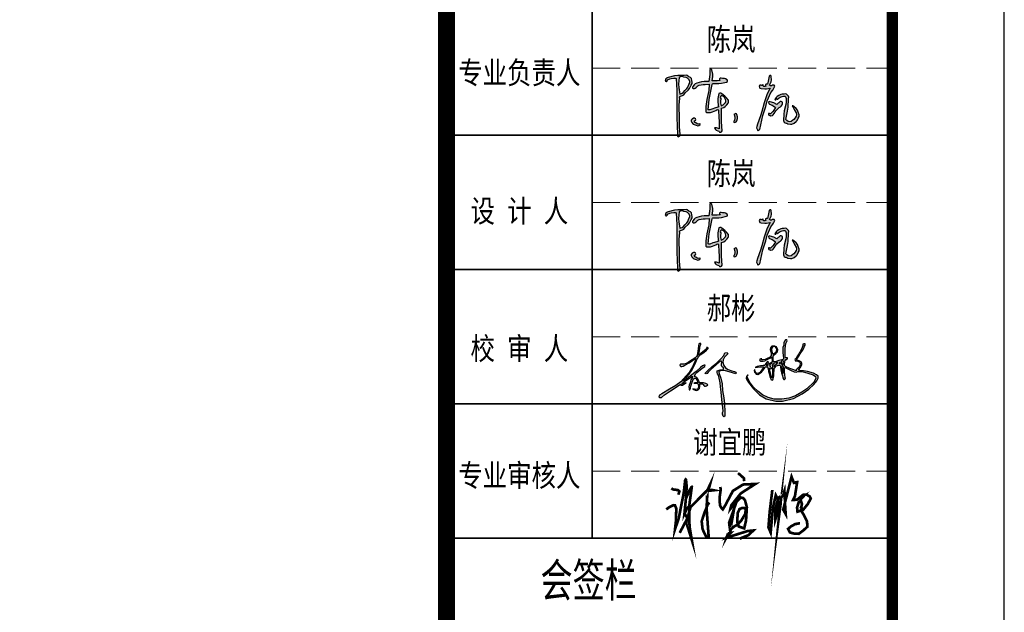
# Model space of a CAD drawing. Extents: x 797781 to 1255204, y 21234 to 1024248.
# Tile 492 of 656: x 998899 to 1007693, y 463560 to 468854. Entities that reach past the tile are written whole.
import ezdxf
from ezdxf.enums import TextEntityAlignment as Align

# ---------------------------------------------------------------- set-up
doc = ezdxf.new("R2010")
doc.units = 0
doc.header["$LTSCALE"] = 1000
doc.header["$MEASUREMENT"] = 0
doc.linetypes.add('230303生产综合楼-平面图_t8$0$DASH', pattern=[0.35, 0.25, -0.1])
doc.layers.add('230303生产综合楼-平面图_t8$0$PUB_TITLE', color=4, linetype='Continuous')
doc.layers.add('PUB_TEXT', color=7, linetype='Continuous')
doc.layers.add('230303生产综合楼-平面图_t8$0$不打印线', color=5, linetype='230303生产综合楼-平面图_t8$0$DASH', lineweight=0, plot=False)
for name, color, linetype, lineweight in [('230303生产综合楼-平面图_t8$0$图框', 4, 'Continuous', 35), ('A-ANNO-TEXT', 7, 'Continuous', 25), ('图框', 4, 'Continuous', 35)]:
    doc.layers.add(name, color=color, linetype=linetype, lineweight=lineweight)
doc.styles.add('-黑体', font='simhei.ttf', dxfattribs={"width": 0.8})
doc.styles.add('230303生产综合楼-平面图_t8$0$-黑体', font='simhei.ttf', dxfattribs={"width": 0.8})

# ---------------------------------------------------------------- blocks, each defined once
blk = doc.blocks.new('陈岚')
h = blk.add_hatch(color=256)
h.paths.add_polyline_path([(-3.976, 1.115), (-3.926, 1.233), (-3.919, 1.31), (-3.948, 1.435), (-3.991, 1.559), (-4.054, 1.625), (-4.177, 1.671), (-4.289, 1.741), (-4.366, 1.759), (-4.497, 1.747), (-4.936, 1.709), (-5.158, 1.666), (-5.58, 1.539), (-5.645, 1.504), (-5.677, 1.483), (-5.733, 1.435), (-5.745, 1.368), (-5.75, 1.335), (-5.761, 1.268), (-5.692, 1.257), (-5.632, 1.297), (-5.615, 1.365), (-5.457, 1.448), (-5.368, 1.477), (-5.191, 1.504), (-5.132, 1.517), (-5.098, 1.517), (-5.039, 1.504), (-4.944, 0.696), (-4.909, 0.289), (-4.865, -0.524), (-4.806, -1.258), (-4.774, -1.625), (-4.705, -2.358), (-4.696, -2.405), (-4.677, -2.431), (-4.636, -2.455), (-4.56, -2.411), (-4.525, -2.361), (-4.511, -2.274), (-4.592, -1.773), (-4.617, -1.518), (-4.636, -1.01), (-4.7, -0.536), (-4.714, -0.294), (-4.705, 0.185), (-4.718, 0.24), (-4.708, 0.281), (-4.67, 0.324), (-4.522, 0.374), (-4.447, 0.431), (-4.358, 0.56), (-4.165, 0.748), (-4.083, 0.868)])
h.paths.add_polyline_path([(-4.848, 1.127), (-4.837, 1.574), (-4.728, 1.649), (-4.639, 1.664), (-4.511, 1.629), (-4.35, 1.61), (-4.263, 1.571), (-4.143, 1.463), (-4.09, 1.352), (-4.09, 1.267), (-4.143, 1.157), (-4.205, 0.968), (-4.259, 0.874), (-4.393, 0.726), (-4.486, 0.589), (-4.56, 0.528), (-4.712, 0.462), (-4.822, 0.896)], flags=16)
h.paths.add_polyline_path([(-2.535, 1.294), (-2.511, 1.314), (-2.469, 1.324), (-2.114, 1.348), (-1.935, 1.379), (-1.593, 1.477), (-1.541, 1.508), (-1.524, 1.569), (-1.552, 1.622), (-1.671, 1.689), (-1.749, 1.707), (-1.885, 1.699), (-1.966, 1.724), (-2.025, 1.714), (-2.093, 1.664), (-2.081, 1.611), (-2.065, 1.583), (-2.024, 1.546), (-2.246, 1.523), (-2.357, 1.512), (-2.58, 1.49), (-2.557, 1.793), (-2.569, 1.951), (-2.635, 2.248), (-2.684, 2.285), (-2.751, 2.276), (-2.788, 2.227), (-2.769, 1.911), (-2.769, 1.751), (-2.788, 1.435), (-3.119, 1.408), (-3.286, 1.373), (-3.601, 1.268), (-3.728, 1.211), (-3.79, 1.154), (-3.858, 1.032), (-3.885, 0.982), (-3.871, 0.924), (-3.823, 0.893), (-3.741, 0.891), (-3.689, 0.914), (-3.635, 0.976), (-3.571, 1.054), (-3.532, 1.088), (-3.448, 1.143), (-3.175, 1.2), (-3.037, 1.223), (-2.76, 1.254), (-2.766, 0.83), (-2.786, 0.617), (-2.858, 0.199), (-2.884, -0.123), (-2.889, -0.285), (-2.885, -0.607), (-2.879, -0.646), (-2.855, -0.67), (-2.816, -0.677), (-2.557, -0.658), (-2.422, -0.62), (-2.191, -0.503), (-2.139, -0.451), (-2.078, -0.439), (-2.01, -0.468), (-1.956, -0.974), (-1.931, -1.226), (-1.885, -1.732), (-2.008, -1.695), (-2.076, -1.686), (-2.205, -1.691), (-2.138, -1.794), (-2.082, -1.84), (-1.968, -1.885), (-1.916, -1.891), (-1.885, -1.91), (-1.857, -1.955), (-1.777, -1.964), (-1.717, -1.934), (-1.677, -1.864), (-1.764, -1.248), (-1.795, -0.937), (-1.83, -0.315), (-1.664, -0.264), (-1.58, -0.204), (-1.475, -0.065), (-1.402, 0.039), (-1.38, 0.113), (-1.385, 0.24), (-1.554, 0.423), (-1.651, 0.505), (-1.857, 0.643), (-1.932, 0.686), (-1.993, 0.69), (-2.073, 0.657), (-2.11, 0.326), (-2.108, 0.154), (-2.066, -0.177), (-2.041, -0.199), (-2.044, -0.242), (-2.073, -0.26), (-2.292, -0.349), (-2.402, -0.393), (-2.621, -0.482), (-2.66, -0.482), (-2.68, -0.482), (-2.719, -0.482), (-2.692, 0.215), (-2.659, 0.565), (-2.552, 1.254)])
h.paths.add_polyline_path([(-1.941, 0.469), (-1.885, 0.532), (-1.743, 0.469), (-1.674, 0.408), (-1.593, 0.275), (-1.552, 0.205), (-1.548, 0.148), (-1.579, 0.073), (-1.677, -0.035), (-1.735, -0.084), (-1.857, -0.163), (-1.919, 0.023), (-1.932, 0.129), (-1.913, 0.324), (-1.95, 0.399)], flags=16)
h.paths.add_polyline_path([(-3.594, -1.302), (-3.537, -1.275), (-3.514, -1.213), (-3.538, -1.156), (-3.618, -1.115), (-3.694, -1.124), (-3.761, -1.184), (-3.823, -1.259), (-3.83, -1.342), (-3.781, -1.427), (-3.674, -1.52), (-3.606, -1.557), (-3.469, -1.594), (-3.363, -1.615), (-3.29, -1.598), (-3.205, -1.531), (-3.196, -1.51), (-3.21, -1.486), (-3.233, -1.482), (-3.342, -1.511), (-3.418, -1.498), (-3.51, -1.434), (-3.571, -1.418), (-3.606, -1.363)], flags=17)
h.paths.add_polyline_path([(-0.696, -0.847), (-0.753, -0.691), (-0.773, -0.641), (-0.846, -0.625), (-0.885, -0.663), (-0.913, -0.652), (-0.946, -0.674), (-0.947, -0.704), (-0.883, -0.854), (-0.872, -0.947), (-0.899, -1.107), (-0.941, -1.144), (-0.937, -1.214), (-0.892, -1.246), (-0.81, -1.223), (-0.766, -1.185), (-0.732, -1.107), (-0.691, -0.946)])
h.paths.add_polyline_path([(1.706, 1.407), (1.664, 1.458), (1.608, 1.473), (1.546, 1.449), (1.473, 1.41), (1.414, 1.408), (1.338, 1.442), (1.432, 1.67), (1.451, 1.808), (1.421, 2.053), (1.383, 2.097), (1.309, 2.094), (1.275, 2.046), (1.254, 1.828), (1.239, 1.72), (1.199, 1.504), (1.141, 1.498), (1.112, 1.489), (1.06, 1.463), (1.06, 1.422), (1.067, 1.4), (1.088, 1.365), (1.028, 1.325), (0.964, 1.328), (0.907, 1.372), (0.92, 1.398), (0.901, 1.433), (0.872, 1.435), (0.859, 1.4), (0.813, 1.386), (0.782, 1.407), (0.721, 1.417), (0.672, 1.393), (0.643, 1.338), (0.663, 1.255), (0.704, 1.209), (0.782, 1.178), (1.028, 1.18), (1.153, 1.194), (1.393, 1.247), (1.226, 0.851), (1.158, 0.644), (1.053, 0.226), (0.931, -0.374), (0.858, -0.672), (0.685, -1.26), (0.643, -1.41), (0.648, -1.504), (0.706, -1.649), (0.722, -1.669), (0.732, -1.678), (0.754, -1.691), (0.799, -1.65), (0.825, -1.633), (0.879, -1.607), (0.96, -0.968), (1.021, -0.649), (1.178, -0.024), (1.253, 0.381), (1.313, 0.582), (1.47, 0.963), (1.58, 1.131), (1.628, 1.222)])
h.paths.add_polyline_path([(2.216, 0.069), (2.283, 0.157), (2.298, 0.228), (2.301, 0.265), (2.296, 0.337), (2.247, 0.376), (2.205, 0.386), (2.144, 0.372), (2.055, 0.292), (2.01, 0.251), (1.921, 0.171), (1.717, 0.254), (1.61, 0.286), (1.393, 0.33), (1.348, 0.281), (1.362, 0.196), (1.421, 0.164), (1.595, 0.099), (1.679, 0.058), (1.838, -0.038), (1.738, -0.234), (1.675, -0.328), (1.532, -0.496), (1.477, -0.494), (1.449, -0.491), (1.393, -0.482), (1.384, -0.547), (1.426, -0.604), (1.491, -0.614), (1.516, -0.623), (1.528, -0.627), (1.553, -0.635), (1.664, -0.607), (1.725, -0.557), (1.775, -0.454), (1.88, -0.274), (1.944, -0.188), (2.088, -0.038), (2.176, 0.029)])
h.paths.add_polyline_path([(2.602, 0.844), (2.54, 0.912), (2.466, 0.93), (2.38, 0.9), (2.23, 0.897), (2.147, 0.869), (2.026, 0.782), (1.898, 0.701), (1.84, 0.638), (1.769, 0.504), (1.783, 0.474), (1.828, 0.466), (1.852, 0.49), (1.841, 0.524), (1.872, 0.563), (1.907, 0.56), (1.911, 0.538), (1.935, 0.523), (1.956, 0.532), (2.054, 0.636), (2.12, 0.679), (2.255, 0.726), (2.346, 0.761), (2.416, 0.753), (2.498, 0.699), (2.505, 0.668), (2.513, 0.653), (2.533, 0.629), (2.533, 0.457), (2.533, 0.371), (2.533, 0.199), (2.446, -0.233), (2.429, -0.459), (2.449, -0.899), (2.463, -0.973), (2.494, -1.015), (2.56, -1.052), (2.641, -1.054), (2.685, -1.066), (2.755, -1.107), (2.924, -1.123), (3.021, -1.103), (3.172, -1.024), (3.309, -0.916), (3.368, -0.838), (3.436, -0.677), (3.488, -0.548), (3.485, -0.453), (3.422, -0.329), (3.336, -0.129), (3.261, -0.032), (3.088, 0.101), (3.049, 0.128), (3.024, 0.137), (2.977, 0.143), (3.094, -0.046), (3.153, -0.14), (3.269, -0.329), (3.295, -0.464), (3.285, -0.546), (3.227, -0.67), (3.13, -0.78), (3.076, -0.832), (2.963, -0.927), (2.848, -0.963), (2.765, -0.951), (2.665, -0.885), (2.639, -0.858), (2.627, -0.844), (2.602, -0.816), (2.672, -0.252), (2.69, 0.033), (2.692, 0.601), (2.702, 0.705), (2.677, 0.772)])
for p, q in [((-2.751, 2.276), (-2.788, 2.227)), ((-2.788, 2.227), (-2.769, 1.911)), ((-2.684, 2.285), (-2.751, 2.276)), ((-2.635, 2.248), (-2.684, 2.285)), ((-2.569, 1.951), (-2.635, 2.248)), ((1.275, 2.046), (1.254, 1.828)), ((1.309, 2.094), (1.275, 2.046)), ((1.383, 2.097), (1.309, 2.094)), ((1.421, 2.053), (1.383, 2.097)), ((1.451, 1.808), (1.421, 2.053)), ((-5.745, 1.368), (-5.75, 1.335)), ((-5.733, 1.435), (-5.745, 1.368)), ((-5.677, 1.483), (-5.733, 1.435)), ((-5.645, 1.504), (-5.677, 1.483)), ((-5.58, 1.539), (-5.645, 1.504)), ((-5.632, 1.297), (-5.615, 1.365)), ((-5.615, 1.365), (-5.457, 1.448)), ((-5.158, 1.666), (-5.58, 1.539)), ((-5.457, 1.448), (-5.368, 1.477)), ((-5.368, 1.477), (-5.191, 1.504)), ((-5.191, 1.504), (-5.132, 1.517)), ((-4.936, 1.709), (-5.158, 1.666)), ((-5.132, 1.517), (-5.098, 1.517)), ((-5.098, 1.517), (-5.039, 1.504)), ((-5.039, 1.504), (-4.944, 0.696)), ((-4.497, 1.747), (-4.936, 1.709)), ((-4.837, 1.574), (-4.848, 1.127)), ((-4.728, 1.649), (-4.837, 1.574)), ((-4.639, 1.664), (-4.728, 1.649)), ((-4.511, 1.629), (-4.639, 1.664)), ((-4.35, 1.61), (-4.511, 1.629)), ((-4.366, 1.759), (-4.497, 1.747)), ((-4.289, 1.741), (-4.366, 1.759)), ((-4.263, 1.571), (-4.35, 1.61)), ((-4.177, 1.671), (-4.289, 1.741)), ((-4.143, 1.463), (-4.263, 1.571)), ((-4.054, 1.625), (-4.177, 1.671)), ((-4.09, 1.352), (-4.143, 1.463)), ((-4.09, 1.267), (-4.09, 1.352)), ((-3.991, 1.559), (-4.054, 1.625)), ((-3.948, 1.435), (-3.991, 1.559)), ((-3.919, 1.31), (-3.948, 1.435)), ((-3.286, 1.373), (-3.601, 1.268)), ((-3.119, 1.408), (-3.286, 1.373)), ((-2.788, 1.435), (-3.119, 1.408)), ((-2.769, 1.751), (-2.788, 1.435)), ((-2.769, 1.911), (-2.769, 1.751)), ((-2.58, 1.49), (-2.557, 1.793)), ((-2.357, 1.512), (-2.58, 1.49)), ((-2.557, 1.793), (-2.569, 1.951)), ((-2.469, 1.324), (-2.114, 1.348)), ((-2.246, 1.523), (-2.357, 1.512)), ((-2.024, 1.546), (-2.246, 1.523)), ((-2.114, 1.348), (-1.935, 1.379)), ((-2.025, 1.714), (-2.093, 1.664)), ((-2.093, 1.664), (-2.081, 1.611)), ((-2.081, 1.611), (-2.065, 1.583)), ((-2.065, 1.583), (-2.024, 1.546)), ((-1.966, 1.724), (-2.025, 1.714)), ((-1.885, 1.699), (-1.966, 1.724)), ((-1.935, 1.379), (-1.593, 1.477)), ((-1.749, 1.707), (-1.885, 1.699)), ((-1.671, 1.689), (-1.749, 1.707)), ((-1.552, 1.622), (-1.671, 1.689)), ((-1.593, 1.477), (-1.541, 1.508)), ((-1.524, 1.569), (-1.552, 1.622)), ((-1.541, 1.508), (-1.524, 1.569)), ((0.672, 1.393), (0.643, 1.338)), ((0.721, 1.417), (0.672, 1.393)), ((0.782, 1.407), (0.721, 1.417)), ((0.813, 1.386), (0.782, 1.407)), ((0.859, 1.4), (0.813, 1.386)), ((0.872, 1.435), (0.859, 1.4)), ((0.901, 1.433), (0.872, 1.435)), ((0.92, 1.398), (0.901, 1.433)), ((0.907, 1.372), (0.92, 1.398)), ((0.964, 1.328), (0.907, 1.372)), ((1.088, 1.365), (1.028, 1.325)), ((1.112, 1.489), (1.06, 1.463)), ((1.06, 1.463), (1.06, 1.422)), ((1.06, 1.422), (1.067, 1.4)), ((1.067, 1.4), (1.088, 1.365)), ((1.141, 1.498), (1.112, 1.489)), ((1.199, 1.504), (1.141, 1.498)), ((1.239, 1.72), (1.199, 1.504)), ((1.254, 1.828), (1.239, 1.72)), ((1.338, 1.442), (1.432, 1.67)), ((1.414, 1.408), (1.338, 1.442)), ((1.473, 1.41), (1.414, 1.408)), ((1.432, 1.67), (1.451, 1.808)), ((1.546, 1.449), (1.473, 1.41)), ((1.608, 1.473), (1.546, 1.449)), ((1.664, 1.458), (1.608, 1.473)), ((1.628, 1.222), (1.706, 1.407)), ((1.706, 1.407), (1.664, 1.458)), ((-5.75, 1.335), (-5.761, 1.268)), ((-5.761, 1.268), (-5.692, 1.257)), ((-5.692, 1.257), (-5.632, 1.297)), ((-4.944, 0.696), (-4.909, 0.289)), ((-4.848, 1.127), (-4.822, 0.896)), ((-4.822, 0.896), (-4.712, 0.462)), ((-4.486, 0.589), (-4.393, 0.726)), ((-4.393, 0.726), (-4.259, 0.874)), ((-4.358, 0.56), (-4.165, 0.748)), ((-4.259, 0.874), (-4.205, 0.968)), ((-4.205, 0.968), (-4.143, 1.157)), ((-4.165, 0.748), (-4.083, 0.868)), ((-4.143, 1.157), (-4.09, 1.267)), ((-4.083, 0.868), (-3.976, 1.115)), ((-3.976, 1.115), (-3.926, 1.233)), ((-3.926, 1.233), (-3.919, 1.31)), ((-3.858, 1.032), (-3.885, 0.982)), ((-3.885, 0.982), (-3.871, 0.924)), ((-3.871, 0.924), (-3.823, 0.893)), ((-3.79, 1.154), (-3.858, 1.032)), ((-3.823, 0.893), (-3.741, 0.891)), ((-3.728, 1.211), (-3.79, 1.154)), ((-3.741, 0.891), (-3.689, 0.914)), ((-3.601, 1.268), (-3.728, 1.211)), ((-3.689, 0.914), (-3.635, 0.976)), ((-3.635, 0.976), (-3.571, 1.054)), ((-3.571, 1.054), (-3.532, 1.088)), ((-3.532, 1.088), (-3.448, 1.143)), ((-3.448, 1.143), (-3.175, 1.2)), ((-3.175, 1.2), (-3.037, 1.223)), ((-3.037, 1.223), (-2.76, 1.254)), ((-2.766, 0.83), (-2.786, 0.617)), ((-2.76, 1.254), (-2.766, 0.83)), ((-2.659, 0.565), (-2.552, 1.254)), ((-2.552, 1.254), (-2.535, 1.294)), ((-2.535, 1.294), (-2.511, 1.314)), ((-2.511, 1.314), (-2.469, 1.324)), ((-1.993, 0.69), (-2.073, 0.657)), ((-1.932, 0.686), (-1.993, 0.69)), ((-1.857, 0.643), (-1.932, 0.686)), ((0.643, 1.338), (0.663, 1.255)), ((0.663, 1.255), (0.704, 1.209)), ((0.704, 1.209), (0.782, 1.178)), ((0.782, 1.178), (1.028, 1.18)), ((1.028, 1.325), (0.964, 1.328)), ((1.028, 1.18), (1.153, 1.194)), ((1.153, 1.194), (1.393, 1.247)), ((1.226, 0.851), (1.158, 0.644)), ((1.393, 1.247), (1.226, 0.851)), ((1.313, 0.582), (1.47, 0.963)), ((1.47, 0.963), (1.58, 1.131)), ((1.58, 1.131), (1.628, 1.222)), ((1.898, 0.701), (1.84, 0.638)), ((2.026, 0.782), (1.898, 0.701)), ((2.147, 0.869), (2.026, 0.782)), ((2.054, 0.636), (2.12, 0.679)), ((2.12, 0.679), (2.255, 0.726)), ((2.23, 0.897), (2.147, 0.869)), ((2.38, 0.9), (2.23, 0.897)), ((2.255, 0.726), (2.346, 0.761)), ((2.346, 0.761), (2.416, 0.753)), ((2.466, 0.93), (2.38, 0.9)), ((2.416, 0.753), (2.498, 0.699)), ((2.54, 0.912), (2.466, 0.93)), ((2.498, 0.699), (2.505, 0.668)), ((2.602, 0.844), (2.54, 0.912)), ((2.677, 0.772), (2.602, 0.844)), ((2.702, 0.705), (2.677, 0.772)), ((2.692, 0.601), (2.702, 0.705)), ((-4.909, 0.289), (-4.865, -0.524)), ((-4.718, 0.24), (-4.708, 0.281)), ((-4.705, 0.185), (-4.718, 0.24)), ((-4.714, -0.294), (-4.705, 0.185)), ((-4.712, 0.462), (-4.56, 0.528)), ((-4.708, 0.281), (-4.67, 0.324)), ((-4.67, 0.324), (-4.522, 0.374)), ((-4.56, 0.528), (-4.486, 0.589)), ((-4.522, 0.374), (-4.447, 0.431)), ((-4.447, 0.431), (-4.358, 0.56)), ((-2.858, 0.199), (-2.884, -0.123)), ((-2.786, 0.617), (-2.858, 0.199)), ((-2.719, -0.482), (-2.692, 0.215)), ((-2.692, 0.215), (-2.659, 0.565)), ((-2.073, 0.657), (-2.11, 0.326)), ((-2.11, 0.326), (-2.108, 0.154)), ((-2.108, 0.154), (-2.066, -0.177)), ((-1.941, 0.469), (-1.95, 0.399)), ((-1.95, 0.399), (-1.913, 0.324)), ((-1.885, 0.532), (-1.941, 0.469)), ((-1.913, 0.324), (-1.932, 0.129)), ((-1.932, 0.129), (-1.919, 0.023)), ((-1.919, 0.023), (-1.857, -0.163)), ((-1.743, 0.469), (-1.885, 0.532)), ((-1.651, 0.505), (-1.857, 0.643)), ((-1.674, 0.408), (-1.743, 0.469)), ((-1.677, -0.035), (-1.579, 0.073)), ((-1.593, 0.275), (-1.674, 0.408)), ((-1.554, 0.423), (-1.651, 0.505)), ((-1.552, 0.205), (-1.593, 0.275)), ((-1.579, 0.073), (-1.548, 0.148)), ((-1.385, 0.24), (-1.554, 0.423)), ((-1.548, 0.148), (-1.552, 0.205)), ((-1.475, -0.065), (-1.402, 0.039)), ((-1.402, 0.039), (-1.38, 0.113)), ((-1.38, 0.113), (-1.385, 0.24)), ((1.053, 0.226), (0.931, -0.374)), ((1.158, 0.644), (1.053, 0.226)), ((1.178, -0.024), (1.253, 0.381)), ((1.253, 0.381), (1.313, 0.582)), ((1.393, 0.33), (1.348, 0.281)), ((1.348, 0.281), (1.362, 0.196)), ((1.362, 0.196), (1.421, 0.164)), ((1.61, 0.286), (1.393, 0.33)), ((1.421, 0.164), (1.595, 0.099)), ((1.595, 0.099), (1.679, 0.058)), ((1.717, 0.254), (1.61, 0.286)), ((1.679, 0.058), (1.838, -0.038)), ((1.921, 0.171), (1.717, 0.254)), ((1.84, 0.638), (1.769, 0.504)), ((1.769, 0.504), (1.783, 0.474)), ((1.783, 0.474), (1.828, 0.466)), ((1.828, 0.466), (1.852, 0.49)), ((1.841, 0.524), (1.872, 0.563)), ((1.852, 0.49), (1.841, 0.524)), ((1.872, 0.563), (1.907, 0.56)), ((1.907, 0.56), (1.911, 0.538)), ((1.911, 0.538), (1.935, 0.523)), ((2.01, 0.251), (1.921, 0.171)), ((1.935, 0.523), (1.956, 0.532)), ((1.956, 0.532), (2.054, 0.636)), ((2.055, 0.292), (2.01, 0.251)), ((2.144, 0.372), (2.055, 0.292)), ((2.088, -0.038), (2.176, 0.029)), ((2.205, 0.386), (2.144, 0.372)), ((2.176, 0.029), (2.216, 0.069)), ((2.247, 0.376), (2.205, 0.386)), ((2.216, 0.069), (2.283, 0.157)), ((2.296, 0.337), (2.247, 0.376)), ((2.283, 0.157), (2.298, 0.228)), ((2.301, 0.265), (2.296, 0.337)), ((2.298, 0.228), (2.301, 0.265)), ((2.533, 0.199), (2.446, -0.233)), ((2.505, 0.668), (2.513, 0.653)), ((2.513, 0.653), (2.533, 0.629)), ((2.533, 0.629), (2.533, 0.457)), ((2.533, 0.457), (2.533, 0.371)), ((2.533, 0.371), (2.533, 0.199)), ((2.672, -0.252), (2.69, 0.033)), ((2.69, 0.033), (2.692, 0.601)), ((3.024, 0.137), (2.977, 0.143)), ((2.977, 0.143), (3.094, -0.046)), ((3.049, 0.128), (3.024, 0.137)), ((3.088, 0.101), (3.049, 0.128)), ((3.261, -0.032), (3.088, 0.101)), ((-4.865, -0.524), (-4.806, -1.258)), ((-4.7, -0.536), (-4.714, -0.294)), ((-4.636, -1.01), (-4.7, -0.536)), ((-2.884, -0.123), (-2.889, -0.285)), ((-2.889, -0.285), (-2.885, -0.607)), ((-2.885, -0.607), (-2.879, -0.646)), ((-2.879, -0.646), (-2.855, -0.67)), ((-2.855, -0.67), (-2.816, -0.677)), ((-2.816, -0.677), (-2.557, -0.658)), ((-2.68, -0.482), (-2.719, -0.482)), ((-2.66, -0.482), (-2.68, -0.482)), ((-2.621, -0.482), (-2.66, -0.482)), ((-2.402, -0.393), (-2.621, -0.482)), ((-2.557, -0.658), (-2.422, -0.62)), ((-2.422, -0.62), (-2.191, -0.503)), ((-2.292, -0.349), (-2.402, -0.393)), ((-2.073, -0.26), (-2.292, -0.349)), ((-2.191, -0.503), (-2.139, -0.451)), ((-2.139, -0.451), (-2.078, -0.439)), ((-2.078, -0.439), (-2.01, -0.468)), ((-2.044, -0.242), (-2.073, -0.26)), ((-2.066, -0.177), (-2.041, -0.199)), ((-2.041, -0.199), (-2.044, -0.242)), ((-2.01, -0.468), (-1.956, -0.974)), ((-1.857, -0.163), (-1.735, -0.084)), ((-1.83, -0.315), (-1.664, -0.264)), ((-1.795, -0.937), (-1.83, -0.315)), ((-1.735, -0.084), (-1.677, -0.035)), ((-1.664, -0.264), (-1.58, -0.204)), ((-1.58, -0.204), (-1.475, -0.065)), ((-0.913, -0.652), (-0.946, -0.674)), ((-0.885, -0.663), (-0.913, -0.652)), ((-0.846, -0.625), (-0.885, -0.663)), ((-0.773, -0.641), (-0.846, -0.625)), ((-0.753, -0.691), (-0.773, -0.641)), ((0.931, -0.374), (0.858, -0.672)), ((0.96, -0.968), (1.021, -0.649)), ((1.021, -0.649), (1.178, -0.024)), ((1.393, -0.482), (1.384, -0.547)), ((1.384, -0.547), (1.426, -0.604)), ((1.449, -0.491), (1.393, -0.482)), ((1.426, -0.604), (1.491, -0.614)), ((1.477, -0.494), (1.449, -0.491)), ((1.532, -0.496), (1.477, -0.494)), ((1.491, -0.614), (1.516, -0.623)), ((1.516, -0.623), (1.528, -0.627)), ((1.528, -0.627), (1.553, -0.635)), ((1.675, -0.328), (1.532, -0.496)), ((1.553, -0.635), (1.664, -0.607)), ((1.664, -0.607), (1.725, -0.557)), ((1.738, -0.234), (1.675, -0.328)), ((1.725, -0.557), (1.775, -0.454)), ((1.838, -0.038), (1.738, -0.234)), ((1.775, -0.454), (1.88, -0.274)), ((1.88, -0.274), (1.944, -0.188)), ((1.944, -0.188), (2.088, -0.038)), ((2.446, -0.233), (2.429, -0.459)), ((2.429, -0.459), (2.449, -0.899)), ((2.602, -0.816), (2.672, -0.252)), ((3.094, -0.046), (3.153, -0.14)), ((3.227, -0.67), (3.13, -0.78)), ((3.153, -0.14), (3.269, -0.329)), ((3.285, -0.546), (3.227, -0.67)), ((3.336, -0.129), (3.261, -0.032)), ((3.269, -0.329), (3.295, -0.464)), ((3.295, -0.464), (3.285, -0.546)), ((3.422, -0.329), (3.336, -0.129)), ((3.485, -0.453), (3.422, -0.329)), ((3.436, -0.677), (3.488, -0.548)), ((3.488, -0.548), (3.485, -0.453)), ((-4.806, -1.258), (-4.774, -1.625)), ((-4.617, -1.518), (-4.636, -1.01)), ((-3.823, -1.259), (-3.83, -1.342)), ((-3.761, -1.184), (-3.823, -1.259)), ((-3.694, -1.124), (-3.761, -1.184)), ((-3.618, -1.115), (-3.694, -1.124)), ((-3.538, -1.156), (-3.618, -1.115)), ((-3.606, -1.363), (-3.594, -1.302)), ((-3.594, -1.302), (-3.537, -1.275)), ((-3.514, -1.213), (-3.538, -1.156)), ((-3.537, -1.275), (-3.514, -1.213)), ((-1.956, -0.974), (-1.931, -1.226)), ((-1.931, -1.226), (-1.885, -1.732)), ((-1.764, -1.248), (-1.795, -0.937)), ((-1.677, -1.864), (-1.764, -1.248)), ((-0.946, -0.674), (-0.947, -0.704)), ((-0.947, -0.704), (-0.883, -0.854)), ((-0.899, -1.107), (-0.941, -1.144)), ((-0.941, -1.144), (-0.937, -1.214)), ((-0.937, -1.214), (-0.892, -1.246)), ((-0.872, -0.947), (-0.899, -1.107)), ((-0.892, -1.246), (-0.81, -1.223)), ((-0.883, -0.854), (-0.872, -0.947)), ((-0.81, -1.223), (-0.766, -1.185)), ((-0.766, -1.185), (-0.732, -1.107)), ((-0.696, -0.847), (-0.753, -0.691)), ((-0.732, -1.107), (-0.691, -0.946)), ((-0.691, -0.946), (-0.696, -0.847)), ((0.685, -1.26), (0.643, -1.41)), ((0.858, -0.672), (0.685, -1.26)), ((0.879, -1.607), (0.96, -0.968)), ((2.449, -0.899), (2.463, -0.973)), ((2.463, -0.973), (2.494, -1.015)), ((2.494, -1.015), (2.56, -1.052)), ((2.56, -1.052), (2.641, -1.054)), ((2.627, -0.844), (2.602, -0.816)), ((2.639, -0.858), (2.627, -0.844)), ((2.665, -0.885), (2.639, -0.858)), ((2.641, -1.054), (2.685, -1.066)), ((2.765, -0.951), (2.665, -0.885)), ((2.685, -1.066), (2.755, -1.107)), ((2.755, -1.107), (2.924, -1.123)), ((2.848, -0.963), (2.765, -0.951)), ((2.963, -0.927), (2.848, -0.963)), ((2.924, -1.123), (3.021, -1.103)), ((3.076, -0.832), (2.963, -0.927)), ((3.021, -1.103), (3.172, -1.024)), ((3.13, -0.78), (3.076, -0.832)), ((3.172, -1.024), (3.309, -0.916)), ((3.309, -0.916), (3.368, -0.838)), ((3.368, -0.838), (3.436, -0.677)), ((-4.774, -1.625), (-4.705, -2.358)), ((-4.592, -1.773), (-4.617, -1.518)), ((-4.511, -2.274), (-4.592, -1.773)), ((-3.83, -1.342), (-3.781, -1.427)), ((-3.781, -1.427), (-3.674, -1.52)), ((-3.674, -1.52), (-3.606, -1.557)), ((-3.571, -1.418), (-3.606, -1.363)), ((-3.606, -1.557), (-3.469, -1.594)), ((-3.51, -1.434), (-3.571, -1.418)), ((-3.418, -1.498), (-3.51, -1.434)), ((-3.469, -1.594), (-3.363, -1.615)), ((-3.342, -1.511), (-3.418, -1.498)), ((-3.363, -1.615), (-3.29, -1.598)), ((-3.233, -1.482), (-3.342, -1.511)), ((-3.29, -1.598), (-3.205, -1.531)), ((-3.21, -1.486), (-3.233, -1.482)), ((-3.196, -1.51), (-3.21, -1.486)), ((-3.205, -1.531), (-3.196, -1.51)), ((-2.076, -1.686), (-2.205, -1.691)), ((-2.205, -1.691), (-2.138, -1.794)), ((-2.138, -1.794), (-2.082, -1.84)), ((-2.082, -1.84), (-1.968, -1.885)), ((-2.008, -1.695), (-2.076, -1.686)), ((-1.885, -1.732), (-2.008, -1.695)), ((-1.968, -1.885), (-1.916, -1.891)), ((-1.916, -1.891), (-1.885, -1.91)), ((-1.885, -1.91), (-1.857, -1.955)), ((-1.857, -1.955), (-1.777, -1.964)), ((-1.777, -1.964), (-1.717, -1.934)), ((-1.717, -1.934), (-1.677, -1.864)), ((0.643, -1.41), (0.648, -1.504)), ((0.648, -1.504), (0.706, -1.649)), ((0.706, -1.649), (0.722, -1.669)), ((0.722, -1.669), (0.732, -1.678)), ((0.732, -1.678), (0.754, -1.691)), ((0.754, -1.691), (0.799, -1.65)), ((0.799, -1.65), (0.825, -1.633)), ((0.825, -1.633), (0.879, -1.607)), ((-4.705, -2.358), (-4.696, -2.405)), ((-4.696, -2.405), (-4.677, -2.431)), ((-4.677, -2.431), (-4.636, -2.455)), ((-4.636, -2.455), (-4.56, -2.411)), ((-4.56, -2.411), (-4.525, -2.361)), ((-4.525, -2.361), (-4.511, -2.274))]:
    blk.add_line(p, q)
blk = doc.blocks.new('谢宜鹏')
at = {"const_width": 80}
for points in [[(14907296, 155511), (14907219, 154878), (14907180, 154399), (14907247, 154241), (14907315, 154993), (14907399, 155356), (14907456, 155244), (14907440, 154794), (14907386, 154627), (14907386, 154942), (14907473, 155276), (14907563, 155337), (14907537, 155048), (14907498, 154752), (14907547, 155270), (14907601, 155331), (14907656, 155491), (14907682, 154964), (14907694, 154794), (14907620, 154926), (14907868, 155906), (14907939, 155723), (14908010, 155742), (14908035, 155745), (14907971, 155337), (14907913, 155215), (14908029, 155221), (14908215, 155369), (14908318, 155372), (14908412, 155318), (14908440, 155254), (14908350, 155090), (14908209, 154916), (14908045, 154865), (14908032, 154990), (14908106, 155221), (14908161, 155289), (14908225, 155324), (14908135, 155225), (14908177, 155096), (14908164, 155025), (14908151, 154990), (14908193, 154951), (14908145, 154910), (14908238, 154762), (14908331, 154569), (14908338, 154415), (14908225, 154312), (14908083, 154206), (14907926, 154216), (14907817, 154248), (14907765, 154354), (14907849, 154425), (14907974, 154495), (14908080, 154514), (14908116, 154514)], [(14905365, 155474), (14905424, 155609), (14905438, 155664), (14905360, 155498)], [(14906275, 156016), (14906450, 155862), (14906459, 155774)], [(14904137, 154933), (14904238, 155006), (14904348, 155059), (14904396, 155055), (14904435, 154964), (14904430, 154629), (14904399, 154342), (14904509, 154665), (14904659, 155431), (14904701, 155805), (14904717, 155826), (14904727, 155815), (14904748, 155607), (14904721, 155237), (14904679, 154802), (14904763, 154977), (14904819, 155022), (14904900, 155609), (14904888, 155641)], [(14905749, 155603), (14905758, 155508), (14905724, 155270), (14905737, 155053), (14905787, 154966), (14905820, 154932), (14905883, 155032), (14906121, 155483), (14906425, 155674), (14906792, 155691), (14906359, 155412), (14906075, 155057), (14906050, 154953), (14906175, 155116), (14906363, 155287), (14906429, 155270), (14906484, 155203), (14906538, 154995), (14906513, 154603), (14906459, 154369), (14906296, 154423), (14906254, 154544), (14906263, 154828), (14906321, 154945), (14906404, 154978), (14906455, 154978), (14906505, 154941), (14906488, 154795), (14906375, 154607), (14906258, 154474), (14906162, 154428), (14906071, 154348), (14905945, 154123), (14905976, 154222)], [(14904289, 155560), (14904341, 155528), (14904482, 155509), (14904530, 155470), (14904497, 155372)], [(14904539, 154235), (14904768, 154671), (14904862, 155002), (14905359, 155506), (14905485, 155516), (14905548, 155503), (14905367, 155482), (14905338, 154965), (14905401, 154119), (14905325, 154124), (14905220, 154340), (14905193, 154579), (14905272, 154826), (14905372, 155075), (14905422, 155136)], [(14904897, 155604), (14904838, 155516), (14904717, 155242)], [(14906187, 155122), (14906138, 154843), (14906041, 154298), (14906009, 154537), (14906231, 155161)], [(14904820, 155024), (14904831, 154424), (14904899, 154020), (14904759, 154466), (14904763, 154680), (14904682, 154810)], [(14907398, 154892), (14907392, 154869), (14907391, 154848), (14907396, 154828), (14907409, 154829), (14907415, 154846), (14907414, 154875), (14907409, 154894), (14907398, 154892)], [(14905974, 154219), (14906060, 154233), (14905919, 154087), (14906561, 154289), (14906729, 154305), (14906592, 154169), (14906324, 154062)]]:
    blk.add_lwpolyline(points, dxfattribs=at)
blk = doc.blocks.new('A$C64787331')
h = blk.add_hatch(color=256)
h.paths.add_polyline_path([(93811, 17582), (94014, 16088), (93932, 14255), (93979, 12419), (94140, 11339), (95021, 10737), (96130, 9786), (95965, 8008), (94434, 7677), (92116, 7471), (90006, 6892), (88847, 6520), (88711, 4702), (89182, 2774), (90170, 1505), (91205, -1928), (92101, -7479), (92594, -12295), (93334, -18446), (94233, -26761), (95270, -36552), (95566, -40586), (94778, -42209), (94778, -44127), (95615, -46242), (96551, -47128), (97849, -46178), (97849, -41666), (97347, -31438), (96343, -25121), (95139, -16497), (94624, -8814), (92993, -1893), (91173, 3358), (90793, 5224), (91337, 5993), (94869, 6807), (98266, 6626), (102659, 5314), (106553, 3957), (110312, 2916), (110856, 3686), (110357, 4771), (108772, 5586), (105874, 6536), (101572, 7893), (98356, 9839), (96364, 12825), (95458, 16444), (95775, 19340), (97461, 22325), (100969, 26383), (100507, 27859), (97553, 27306), (96538, 24170), (93030, 20296), (87860, 15501), (82909, 11486), (77946, 6932), (75003, 3934), (74872, 3373), (75792, 3069), (76997, 3495), (78254, 4852), (79636, 6437), (81734, 8328), (84088, 10220), (88131, 13952), (90690, 16202), (92839, 17684)])
h.paths.add_polyline_path([(139353, 20366), (138145, 19509), (138262, 18614), (139548, 17757), (142120, 17757), (144185, 18263), (146991, 19548), (149875, 21105), (151940, 22546), (152291, 22001), (152807, 17340), (151993, 16277), (149782, 15173), (148677, 14007), (148247, 15111), (148370, 16461), (147387, 17504), (146405, 16706), (144624, 13884), (144256, 12780), (142352, 12596), (139333, 12285), (137133, 11924), (135205, 11502), (133871, 10859), (133609, 10509), (135687, 10870), (139061, 11171), (142854, 11171), (142594, 10073), (141535, 8675), (140023, 6333), (138283, 4671), (136152, 3270), (134426, 3726), (133216, 5086), (132800, 6257), (132456, 8029), (132195, 7693), (131779, 6446), (132270, 4746), (132800, 4179), (134237, 2744), (136241, 2291), (138094, 3197), (140212, 4897), (142329, 7202), (144220, 9960), (144561, 11206), (145764, 10989), (147425, 10894), (148185, 8713), (148612, 5583), (149100, 3340), (149875, -172), (150650, -2256), (151113, -3486), (151903, -4157), (152692, -4274), (153598, -3924), (154007, -3048), (154608, 274), (154818, 3467), (154975, 7497), (155085, 9011), (155719, 9893), (157112, 11749), (159847, 13196), (162222, 12781), (162583, 10924), (162738, 7728), (163604, 4151), (164587, 742), (165165, -1857), (166264, -3475), (167073, -3706), (168056, -2493), (167883, -1280), (167362, 1667), (167247, 5364), (167173, 9560), (167533, 10339), (168554, 9829), (171662, 8294), (174661, 6708), (178321, 5245), (180598, 4920), (182713, 5814), (187608, 5836), (194066, 3928), (200587, 1986), (202989, -186), (203561, -2357), (201273, -6700), (192922, -14356), (187203, -18470), (179882, -22698), (172104, -25327), (163982, -26584), (155060, -26355), (148196, -24527), (141676, -21441), (135957, -17099), (131152, -12642), (127263, -7614), (124632, -2928), (123831, -726), (124234, 1488), (124112, 1461), (123046, -53), (122485, -1959), (122886, -3399), (125220, -7075), (130851, -14449), (137887, -21334), (145641, -26068), (156948, -28778), (164894, -28677), (177465, -25864), (187724, -20438), (195311, -14720), (201230, -9437), (204781, -5022), (206123, -2183), (206202, 103), (204263, 1954), (200856, 3617), (193910, 5782), (188983, 6544), (184940, 6855), (183715, 7229), (183885, 8113), (185179, 9916), (186348, 11707), (187210, 13859), (187162, 15485), (186348, 16872), (184050, 18259), (181227, 19099), (181512, 20125), (183829, 23592), (185452, 26114), (187868, 30150), (189506, 32948), (190452, 35155), (191056, 36408), (190963, 37986), (189430, 38032), (188222, 37522), (188501, 35990), (187618, 33437), (185620, 29260), (182275, 23922), (180092, 20395), (178930, 19745), (179302, 18724), (179673, 18074), (181532, 18028), (184513, 16923), (185387, 15408), (184804, 12087), (183871, 10223), (181830, 8824), (180547, 7426), (180488, 6610), (178097, 7426), (173257, 9174), (168358, 11621), (167191, 12728), (167133, 14301), (167383, 18299), (168474, 19545), (169932, 19662), (170632, 20710), (170632, 21410), (169740, 21544), (167874, 21824), (167812, 23378), (167738, 28349), (167738, 32482), (168427, 35122), (168772, 38221), (170036, 41263), (169634, 42526), (168370, 42354), (166991, 40861), (166416, 38853), (166301, 36270), (165325, 33687), (165037, 30645), (165325, 27775), (165609, 24448), (165835, 21250), (165790, 19944), (164084, 19272), (160632, 18367), (157463, 17349), (154143, 16864), (154010, 18650), (153782, 21767), (153782, 23390), (155129, 25014), (156992, 26756), (158750, 28409), (159377, 30711), (158658, 32684), (157580, 34268), (155678, 35028), (153966, 35281), (152317, 35091), (150678, 33125), (150478, 31227), (151049, 28376), (151623, 25276), (151589, 24228), (150118, 22390), (147546, 21027), (144404, 19691), (141032, 19074), (139690, 20477), (139550, 20437)])
h.paths.add_polyline_path([(147420, 14154), (147834, 12232), (146106, 12486), (145995, 13597)], flags=16)
h.paths.add_polyline_path([(151438, 14917), (152780, 14917), (152994, 13455), (153386, 10497), (153529, 8393), (153386, 4651), (153458, 1514), (153153, -1301), (152072, -1570), (151621, -409), (151121, 863), (150621, 2452), (150257, 4042), (149620, 6722), (149158, 8567), (149529, 9584), (150120, 9085), (150893, 8539), (151348, 8948), (151939, 9993), (151348, 10811), (149589, 12106), (150243, 13849)], flags=16)
h.paths.add_polyline_path([(155931, 15545), (156939, 15769), (158795, 16696), (158871, 15601), (158171, 14538), (157079, 13782), (155987, 12747), (154707, 11394), (154503, 13027), (154342, 15074), (154951, 15377)], flags=16)
h.paths.add_polyline_path([(153064, 26685), (152656, 27838), (152271, 29327), (151938, 32086), (152632, 33435), (154433, 34727), (156472, 34736), (157441, 33387), (158090, 31441), (157922, 29688), (156936, 28270), (154844, 26589), (153564, 25655)], flags=16)
h.paths.add_polyline_path([(161943, 16280), (161943, 15539), (162163, 15257), (162194, 14630), (161661, 14787), (160402, 15005)], flags=16)
h.paths.add_polyline_path([(165633, 18564), (165730, 17202), (165589, 15411), (165447, 13237), (163479, 14145), (163375, 15656), (163208, 17387)], flags=16)
h.paths.add_polyline_path([(163623, 11127), (164243, 12203), (165387, 11821), (165740, 10709), (165765, 8913), (165854, 6180), (165633, 4153), (165633, 3536), (165324, 3624), (164839, 4858), (164398, 6577), (164089, 8561), (163927, 9639)], flags=16)
h.paths.add_polyline_path([(69467, 10248), (64127, 5532), (57832, 482), (53016, -3138), (49631, -5139), (48725, -5330), (49774, -4091), (53302, -375), (56259, 2626), (59505, 7636), (62063, 12117), (63614, 15384), (65161, 19546), (66451, 21276), (67078, 22934), (69122, 24889), (73055, 27801), (76433, 30667), (78469, 32563), (78376, 33353), (77534, 33782), (76914, 33846), (76723, 33265), (75435, 31300), (70241, 26995), (67726, 25066), (67277, 24707), (67412, 26322), (68067, 29705), (68419, 33173), (68922, 35435), (69928, 37244), (69635, 38130), (68241, 38348), (67457, 37913), (67013, 35084), (66247, 29291), (65481, 24373), (64862, 23052), (63138, 21636), (59690, 19416), (55322, 16660), (52832, 15091), (50112, 14134), (48541, 14211), (46489, 14319), (46206, 14324), (45469, 13398), (45545, 12350), (46620, 11608), (47747, 11532), (49180, 12043), (51254, 13117), (56288, 15856), (60124, 18533), (62406, 20042), (63595, 20812), (63627, 20299), (63080, 18180), (60187, 11242), (55993, 4506), (49333, -3298), (46454, -6255), (40594, -10465), (33219, -14871), (24399, -20143), (21579, -21949), (21073, -23755), (22013, -24549), (24037, -24477), (27435, -21515), (34304, -16676), (44353, -10248), (46378, -8948), (46378, -10103), (47333, -10419), (48468, -10100), (49567, -9533), (50596, -8612), (52759, -7761), (52121, -7584), (50277, -8222), (47953, -9174), (47900, -8435), (48716, -7372), (50844, -6025), (57737, -1162), (59643, 198), (59643, -1524), (58191, -4063), (57465, -7509), (56285, -10138), (55832, -12133), (56013, -14127), (56338, -15566), (56828, -15744), (57852, -13698), (58164, -11430), (58876, -8939), (59544, -6893), (60345, -4669), (61369, -2712), (63462, -2090), (64308, -2935), (65554, -4758), (66150, -7338), (65065, -7293), (62883, -7338), (61725, -7827), (63284, -7827), (66190, -8080), (66801, -9606), (66845, -11341), (67023, -12408), (66756, -13876), (65866, -14721), (63951, -15122), (62482, -14766), (60517, -14687), (61503, -15344), (63195, -15967), (65065, -16456), (66756, -15744), (68315, -14054), (68582, -11964), (68493, -10140), (68359, -8670), (69845, -8640), (72217, -8868), (73199, -10615), (74149, -11285), (75232, -11399), (76383, -10988), (77507, -10276), (77919, -9674), (77178, -9181), (75506, -8304), (72819, -7702), (70763, -7537), (68134, -7438), (67678, -5968), (67093, -4249), (66267, -2736), (64994, -1120), (63376, -535), (62309, -398), (62762, 1118), (63626, 3060), (65224, 4398), (69538, 7868), (72539, 10183), (74283, 11486), (74903, 13011), (73425, 13201), (72710, 12630), (71518, 12439)])
for points in [[(46206, 14324), (45469, 13398), (45545, 12350), (46620, 11608), (47747, 11532), (49180, 12043), (51254, 13117), (56288, 15856), (60124, 18533), (62406, 20042), (63595, 20812), (63627, 20299), (63080, 18180), (60187, 11242), (55993, 4506), (49333, -3298), (46454, -6255), (40594, -10465), (33219, -14871), (24399, -20143), (21579, -21949), (21073, -23755), (22013, -24549), (24037, -24477), (27435, -21515), (34304, -16676), (44353, -10248), (46378, -8948), (46378, -10103), (47333, -10419), (48468, -10100), (49567, -9533), (50596, -8612), (52759, -7761), (52121, -7584), (50277, -8222), (48893, -8789), (47936, -8931), (47900, -8435), (48716, -7372), (50844, -6025), (57737, -1162), (59643, 198), (59643, -1524), (58191, -4063), (57465, -7509), (56285, -10138), (55832, -12133), (56013, -14127), (56338, -15566), (56828, -15744), (57852, -13698), (58164, -11430), (58876, -8939), (59544, -6893), (60345, -4669), (61369, -2712), (63462, -2090), (64308, -2935), (65554, -4758), (65955, -6493), (66133, -7338), (65065, -7293), (62883, -7338), (61725, -7827), (63284, -7827), (65332, -8005), (66356, -8494), (66801, -9606), (66845, -11341), (67023, -12408), (66756, -13876), (65866, -14721), (63951, -15122), (62482, -14766), (61369, -14721), (60301, -14543), (61503, -15344), (63195, -15967), (65065, -16456), (66756, -15744), (68315, -14054), (68582, -11964), (68493, -10140), (68359, -8672), (68775, -8662), (69845, -8640), (71658, -8815), (72444, -9273), (73199, -10615), (74149, -11285), (75232, -11399), (76383, -10988), (77507, -10276), (77919, -9674), (77178, -9181), (75506, -8304), (72819, -7702), (70763, -7537), (68597, -7455), (68111, -7364), (67678, -5968), (67093, -4249), (66267, -2736), (64994, -1120), (63376, -535), (62309, -398), (62762, 1118), (63626, 3060), (65224, 4398), (69538, 7868), (72539, 10183), (74283, 11486), (74903, 13011), (73425, 13201), (72710, 12630), (71518, 12439), (69467, 10248), (64127, 5532), (57832, 482), (53016, -3138), (49631, -5139), (48725, -5330), (49774, -4091), (53302, -375), (56259, 2626), (59505, 7636), (62063, 12117), (63614, 15384), (65161, 19546), (66451, 21276), (67078, 22934), (69122, 24889), (73055, 27801), (76433, 30667), (78469, 32563), (78376, 33353), (77534, 33782), (76914, 33846), (76723, 33265), (75435, 31300), (70241, 26995), (67726, 25066), (67277, 24707), (67412, 26322), (68067, 29705), (68419, 33173), (68922, 35435), (69928, 37244), (69635, 38130), (68241, 38348), (67457, 37913), (67013, 35084), (66247, 29291), (65481, 24373), (64862, 23052), (63138, 21636), (59690, 19416), (55322, 16660), (52832, 15091), (50112, 14134), (48541, 14211), (47085, 14287), (46780, 14313)], [(139353, 20366), (138145, 19509), (138262, 18614), (139548, 17757), (142120, 17757), (144185, 18263), (146991, 19548), (149875, 21105), (151940, 22546), (152291, 22001), (152807, 17340), (151993, 16277), (149782, 15173), (148677, 14007), (148247, 15111), (148370, 16461), (147387, 17504), (146405, 16706), (144624, 13884), (144256, 12780), (142352, 12596), (139333, 12285), (137133, 11924), (135205, 11502), (133458, 10660), (133247, 10028), (133609, 10509), (135687, 10870), (139061, 11171), (142435, 11171), (142781, 10862), (142594, 10073), (141535, 8675), (140023, 6333), (138283, 4671), (136846, 3726), (135712, 3386), (134426, 3726), (133216, 5086), (132800, 6257), (132573, 7428), (132460, 8033), (132195, 7693), (131779, 6446), (132270, 4746), (132800, 4179), (134237, 2744), (136241, 2291), (138094, 3197), (140212, 4897), (142329, 7202), (144220, 9960), (144561, 11206), (145764, 10989), (147425, 10894), (148185, 8713), (148612, 5583), (149100, 3340), (149875, -172), (150650, -2256), (151113, -3486), (151903, -4157), (152692, -4274), (153598, -3924), (154007, -3048), (154608, 274), (154818, 3467), (154975, 7497), (155085, 9011), (155719, 9893), (157112, 11749), (158867, 12678), (160157, 13142), (162222, 12781), (162583, 10924), (162738, 7728), (163604, 4151), (164587, 742), (165165, -1857), (166264, -3475), (167073, -3706), (168056, -2493), (167883, -1280), (167362, 1667), (167247, 5364), (167192, 8469), (167363, 9971), (167533, 10339), (168554, 9829), (171662, 8294), (174661, 6708), (178321, 5245), (180598, 4920), (182713, 5814), (187608, 5836), (194066, 3928), (200587, 1986), (202989, -186), (203561, -2357), (201273, -6700), (192922, -14356), (187203, -18470), (179882, -22698), (172104, -25327), (163982, -26584), (155060, -26355), (148196, -24527), (141676, -21441), (135957, -17099), (131152, -12642), (127263, -7614), (124632, -2928), (123831, -726), (124056, 508), (124617, 1573), (124112, 1461), (123046, -53), (122485, -1959), (122886, -3399), (125220, -7075), (130851, -14449), (137887, -21334), (145641, -26068), (156948, -28778), (164894, -28677), (177465, -25864), (187724, -20438), (195311, -14720), (201230, -9437), (204781, -5022), (206123, -2183), (206202, 103), (204263, 1954), (200856, 3617), (193910, 5782), (188983, 6544), (184940, 6855), (183715, 7229), (183885, 8113), (185179, 9916), (186348, 11707), (187210, 13859), (187162, 15485), (186348, 16872), (184050, 18259), (181800, 18929), (181273, 19264), (181512, 20125), (183829, 23592), (185452, 26114), (187868, 30150), (189506, 32948), (190452, 35155), (191056, 36408), (190963, 37986), (189430, 38032), (188222, 37522), (188501, 35990), (187618, 33437), (185620, 29260), (182275, 23922), (180092, 20395), (178930, 19745), (179302, 18724), (179673, 18074), (181532, 18028), (184513, 16923), (185387, 15408), (184804, 12087), (183871, 10223), (181830, 8824), (180547, 7426), (180488, 6610), (178097, 7426), (173257, 9174), (168358, 11621), (167191, 12728), (167133, 14301), (167308, 17098), (167658, 18613), (168474, 19545), (169932, 19662), (170632, 20710), (170632, 21410), (169740, 21544), (168596, 21716), (167852, 22373), (167812, 23378), (167738, 28349), (167738, 32482), (168427, 35122), (168772, 38221), (170036, 41263), (169634, 42526), (168370, 42354), (166991, 40861), (166416, 38853), (166301, 36270), (165325, 33687), (165037, 30645), (165325, 27775), (165609, 24448), (165835, 21250), (165790, 19944), (164084, 19272), (160632, 18367), (157463, 17349), (155142, 17010), (154124, 17123), (154010, 18650), (153782, 21767), (153782, 23390), (155129, 25014), (156992, 26756), (158750, 28409), (159377, 30711), (158658, 32684), (157580, 34268), (155678, 35028), (153966, 35281), (152317, 35091), (150678, 33125), (150478, 31227), (151049, 28376), (151403, 26465), (151620, 25191), (151589, 24228), (150843, 23295), (149599, 22115), (147546, 21027), (144404, 19691), (142195, 19287), (140866, 19247), (140408, 19726), (140626, 20335), (140103, 20596), (139550, 20437)], [(152175, 32546), (152030, 31321), (152271, 29327), (152656, 27838), (153064, 26685), (153449, 25892), (153593, 25676), (154844, 26589), (156936, 28270), (157922, 29688), (158090, 31441), (157441, 33387), (156767, 34324), (155968, 34733), (154433, 34727), (152632, 33435)], [(75003, 3934), (77946, 6932), (82909, 11486), (87860, 15501), (93030, 20296), (96538, 24170), (97553, 27306), (100507, 27859), (100969, 26383), (97461, 22325), (95775, 19340), (95458, 16444), (96364, 12825), (98356, 9839), (101572, 7893), (105874, 6536), (108772, 5586), (110357, 4771), (110856, 3686), (110312, 2916), (106553, 3957), (102659, 5314), (98266, 6626), (94869, 6807), (91337, 5993), (90793, 5224), (91173, 3358), (92993, -1893), (94624, -8814), (95139, -16497), (96343, -25121), (97347, -31438), (97849, -41666), (97849, -46178), (96551, -47128), (95615, -46242), (94778, -44127), (94778, -42209), (95566, -40586), (95270, -36552), (94233, -26761), (93334, -18446), (92594, -12295), (92101, -7479), (91205, -1928), (90170, 1505), (89182, 2774), (88711, 4702), (88847, 6520), (90006, 6892), (92116, 7471), (94434, 7677), (95965, 8008), (96130, 9786), (95021, 10737), (94140, 11339), (93979, 12419), (93932, 14255), (94014, 16088), (93811, 17582), (92839, 17684), (90690, 16202), (88131, 13952), (84088, 10220), (81734, 8328), (79636, 6437), (78254, 4852), (76997, 3495), (75792, 3069), (74872, 3373)], [(147078, 14020), (146424, 13765), (146026, 13282), (146083, 12714), (146680, 12402), (147646, 12260), (147590, 12771), (147590, 13367), (147504, 13765), (147305, 13935)], [(150211, 13763), (149802, 12673), (150484, 11447), (151348, 10811), (151939, 9993), (151348, 8948), (150893, 8539), (150120, 9085), (149529, 9584), (149347, 9085), (149211, 8358), (149620, 6722), (150257, 4042), (150621, 2452), (151121, 863), (151621, -409), (151924, -1189), (152348, -1501), (152794, -1390), (153240, -499), (153458, 1514), (153386, 4651), (153529, 8393), (153386, 10497), (152994, 13455), (152780, 14917), (151923, 14917), (150960, 14489), (150282, 13883)], [(154727, 15209), (154391, 14454), (154503, 13027), (154671, 11684), (155035, 11740), (155987, 12747), (157079, 13782), (158171, 14538), (158871, 15601), (158815, 16412), (157891, 16244), (156939, 15769), (155931, 15545), (154951, 15377), (154727, 15265)], [(161692, 16072), (160782, 15319), (160939, 14912), (161661, 14787), (162194, 14630), (162163, 15257), (161943, 15539), (161943, 16009)], [(164851, 18185), (163621, 17588), (163270, 16745), (163375, 15656), (163445, 14638), (164008, 13901), (164922, 13479), (165484, 13795), (165589, 15411), (165730, 17202), (165660, 18185), (165238, 18290)], [(164147, 12036), (163623, 11127), (163927, 9639), (164089, 8561), (164398, 6577), (164839, 4858), (165324, 3624), (165633, 3536), (165633, 4153), (165854, 6180), (165765, 8913), (165740, 10709), (165459, 11596), (165026, 11942), (164571, 12093)]]:
    blk.add_lwpolyline(points, close=True)
blk = doc.blocks.new('230303生产综合楼-平面图_t8$0$图签')
at = {"layer": '230303生产综合楼-平面图_t8$0$不打印线', "linetype": '230303生产综合楼-平面图_t8$0$DASH'}
for p, q in [((-2700, 19300), (0, 19300)), ((-2700, 18100), (0, 18100)), ((-2700, 16900), (0, 16900)), ((-2700, 15700), (0, 15700))]:
    blk.add_line(p, q, dxfattribs=at)
at = {"layer": '230303生产综合楼-平面图_t8$0$图框', "linetype": 'Continuous'}
for p, q in [((-2700, 15100), (-2700, 21100)), ((-4000, 18700), (0, 18700)), ((-4000, 17500), (0, 17500)), ((-4000, 16300), (0, 16300)), ((-4000, 15100), (0, 15100))]:
    blk.add_line(p, q, dxfattribs=at)
at = {"layer": 'A-ANNO-TEXT', "xscale": 131.2199999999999, "yscale": 131.2199999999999, "zscale": 131.2199999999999, "rotation": 356.3976698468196}
for p in [(-1302.6, 18969.6, 1526.9), (-1302.6, 17769.6, 1526.9)]:
    blk.add_blockref('陈岚', p, dxfattribs=at)
at = {"layer": 'PUB_TEXT'}
for name, p, xscale, yscale, zscale in [('A$C64787331', (-2264.3, 16546.2), 0.007678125, 0.007678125, 0.007678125), ('谢宜鹏', (-4473279, -31122.2), 0.2999999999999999, 0.2999999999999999, 0.2999999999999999)]:
    blk.add_blockref(name, p, dxfattribs=dict(at, xscale=xscale, yscale=yscale, zscale=zscale))
at = {"layer": '230303生产综合楼-平面图_t8$0$图框', "style": '230303生产综合楼-平面图_t8$0$-黑体', "width": 0.8}
for s, p in [('专业负责人', (-3350, 19159.4)), ('设 计 人', (-3350, 17923.4)), ('校 审 人', (-3350, 16695.1)), ('专业审核人', (-3350, 15562))]:
    blk.add_text(s, height=200, dxfattribs=at).set_placement(p, align=Align.CENTER)
at = {"layer": '230303生产综合楼-平面图_t8$0$图框', "style": '230303生产综合楼-平面图_t8$0$-黑体', "width": 0.7}
blk.add_text('会签栏', height=300, dxfattribs=at).set_placement((-3160.5, 14575.6))
at = {"layer": '图框', "style": '-黑体', "width": 0.8}
for s, p in [('陈岚', (-1677.1, 19457.6, 1526.9)), ('陈岚', (-1677.1, 18257.6, 1526.9)), ('郝彬', (-1677.1, 17057.6, 1526.9)), ('谢宜鹏', (-1797.7, 15857.6, 1526.9))]:
    blk.add_text(s, height=200, dxfattribs=at).set_placement(p)

msp = doc.modelspace()

# ---------------------------------------------------------------- linework, layer by layer
at = {"layer": '230303生产综合楼-平面图_t8$0$PUB_TITLE'}
msp.add_lwpolyline([(881593.5, 448119.2), (1007693.5, 448119.2), (1007693.5, 507519.2), (881593.5, 507519.2)], close=True, dxfattribs=at)
at = {"layer": '230303生产综合楼-平面图_t8$0$PUB_TITLE', "const_width": 100}
msp.add_lwpolyline([(884093.5, 449119.2), (1006693.5, 449119.2), (1006693.5, 506519.2), (884093.5, 506519.2)], close=True, dxfattribs=at)
at = {"layer": '230303生产综合楼-平面图_t8$0$图框', "const_width": 150}
msp.add_lwpolyline([(1002711.7, 506519.2), (1002711.7, 449119.2)], dxfattribs=at)

# ---------------------------------------------------------------- block references
msp.add_blockref('230303生产综合楼-平面图_t8$0$图签', (1006711.7, 449121.2))

doc.saveas('drawing.dxf')
